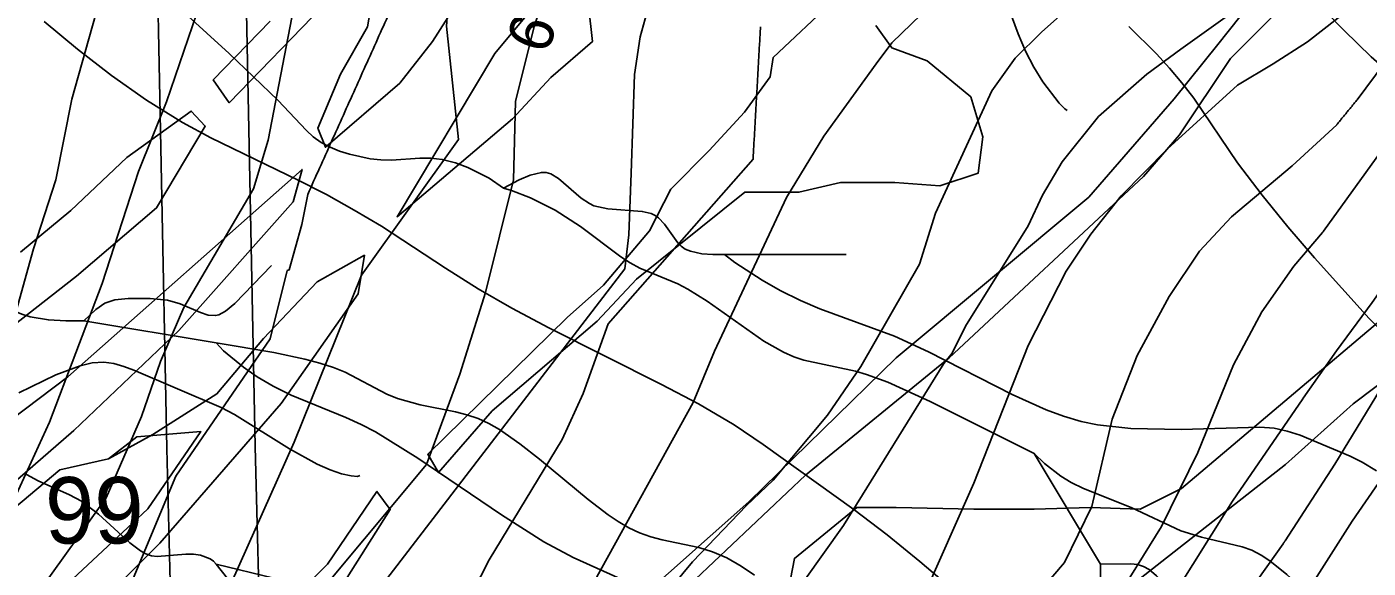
# Model space of a CAD drawing. Extents: x -709584 to -702006, y -1161789 to -1157496.
# Drawn here: x -706934.9 to -706631.4, y -1159697.9 to -1159575.6 of the extents above; entities that cross this region are included whole.
import ezdxf

# ---------------------------------------------------------------- set-up
doc = ezdxf.new("R2010")
doc.units = 0
for name, color, linetype in [('120_vrstevnice hlavní', 7, 'Continuous'), ('121_vrstevnice hlavní_popis', 7, 'Continuous'), ('122_vrstevnice základní', 7, 'Continuous'), ('408_BPEJ_linie', 7, 'Continuous'), ('409_BPEJ_popis', 7, 'Continuous'), ('411_akumulovaný odtok', 7, 'Continuous'), ('419_LPIS PB', 7, 'Continuous'), ('735_OP sítí TI', 7, 'Continuous')]:
    doc.layers.add(name, color=color, linetype=linetype)

msp = doc.modelspace()

# ---------------------------------------------------------------- linework, layer by layer
at = {"layer": '120_vrstevnice hlavní'}
for points in [[(-706872.89, -1159562.85), (-706880.28, -1159601.16), (-706883.6, -1159612.15), (-706899.32, -1159638.99)], [(-706618.07, -1159571.37), (-706627.76, -1159583.84), (-706633.92, -1159592.08)], [(-706638.52, -1159597.69), (-706648.63, -1159606.97), (-706662.3, -1159618.54), (-706669.56, -1159626.26), (-706676.4, -1159636.55), (-706683.66, -1159649.84), (-706689.35, -1159664.23), (-706693.95, -1159683.94), (-706700.11, -1159696.65), (-706709.79, -1159707.92), (-706725.17, -1159728.56), (-706732.95, -1159740.7), (-706742.59, -1159754.29), (-706753.27, -1159765.73)], [(-706974.01, -1159913.97), (-706959.5, -1159902.65), (-706957.59, -1159896.67), (-706956.45, -1159887.7), (-706956.19, -1159861.76), (-706952.75, -1159850.24), (-706950.29, -1159844.74), (-706946.96, -1159839.25), (-706942.77, -1159833.75), (-706922.23, -1159811.18), (-706912.68, -1159799.47), (-706902.41, -1159788.76), (-706888.96, -1159776.61), (-706867.7, -1159755.35), (-706853.38, -1159737.27), (-706841.51, -1159718.03), (-706830.23, -1159696.05), (-706813.74, -1159668.85), (-706808.97, -1159658.44), (-706803.33, -1159642.67), (-706770.56, -1159605.48)], [(-706899.32, -1159638.99), (-706904.62, -1159651.22), (-706908.92, -1159663.65), (-706916.87, -1159682.02), (-706945.07, -1159721.09), (-706950.08, -1159731.18), (-706952.54, -1159739.35), (-706956.02, -1159749.01)]]:
    msp.add_lwpolyline(points, dxfattribs=at)
for points in [[(-706768.88, -1159575.58), (-706770.56, -1159605.48)], [(-706638.48, -1159597.64), (-706633.92, -1159592.08)], [(-706633.92, -1159592.08), (-706633.92, -1159592.08)], [(-706638.52, -1159597.69), (-706638.48, -1159597.64)]]:
    msp.add_open_spline(points, degree=1, dxfattribs=at)
at = {"layer": '122_vrstevnice základní'}
for points in [[(-706619.55, -1159445.89), (-706624.59, -1159454.52), (-706628.86, -1159465.05), (-706631.5, -1159477.96), (-706633.14, -1159491.38), (-706635.55, -1159502.75), (-706641.12, -1159516.75), (-706645.83, -1159525.04), (-706654.26, -1159536.18), (-706662.4, -1159544.04), (-706676.4, -1159555.18), (-706692.69, -1159566.19), (-706699.83, -1159571.9), (-706705.34, -1159576.78), (-706711.29, -1159582.62)], [(-706656.12, -1159449.89), (-706654.69, -1159462.75), (-706654.83, -1159471.9), (-706656.12, -1159481.04), (-706659.55, -1159492.47), (-706668.12, -1159509.61), (-706678.12, -1159524.04), (-706689.55, -1159537.18), (-706697.83, -1159544.61), (-706711.55, -1159554.61), (-706730.35, -1159570.68), (-706739.13, -1159579.22)], [(-706681.48, -1159586.27), (-706673.81, -1159580.61), (-706655.85, -1159567.77), (-706645.98, -1159560.2), (-706632.23, -1159547.55)], [(-706913.96, -1159557.83), (-706918.52, -1159569.99), (-706924.68, -1159591.9), (-706928.3, -1159610.13), (-706933.36, -1159625.75), (-706939.15, -1159646.58), (-706958.53, -1159686.07)], [(-706929.75, -1159664.95), (-706917.8, -1159633.59), (-706909.56, -1159608.28), (-706903.27, -1159592.55), (-706896.41, -1159572.47), (-706892.31, -1159560.48)], [(-706839.29, -1159566.96), (-706839.92, -1159575.4), (-706837.18, -1159601.02), (-706859.16, -1159631.68)], [(-706818.13, -1159569.55), (-706820.06, -1159575.49), (-706824.32, -1159592.45)], [(-706635.18, -1159571.18), (-706645.15, -1159578.94), (-706652.86, -1159583.9), (-706660.95, -1159588.78)], [(-706794.58, -1159572.43), (-706796.07, -1159577.85), (-706797.41, -1159586.38), (-706798.12, -1159608.68), (-706798.7, -1159622.57), (-706799.57, -1159630.23), (-706855.11, -1159702.56)], [(-706952.21, -1159904.95), (-706947.42, -1159896.51), (-706940.55, -1159881.92), (-706933.99, -1159865.49), (-706929.6, -1159854.58), (-706922.8, -1159840.69), (-706915.86, -1159831.43), (-706891.85, -1159809.01), (-706882.16, -1159798.74), (-706861.91, -1159773), (-706835.29, -1159741.32), (-706818.95, -1159719.77), (-706806.37, -1159700.68), (-706784.09, -1159660.47), (-706779.32, -1159648.89), (-706762.97, -1159614.18), (-706754.58, -1159600.29), (-706742.72, -1159583.95), (-706739.13, -1159579.22)], [(-706711.29, -1159582.62), (-706716.52, -1159590.02), (-706729.27, -1159617.65), (-706732.89, -1159629.22), (-706746.19, -1159652.36), (-706753.71, -1159663.36), (-706766.04, -1159678), (-706772.08, -1159683.75), (-706784.23, -1159696.48), (-706794.79, -1159709.21), (-706814.03, -1159741.03), (-706835.87, -1159772.28), (-706855.98, -1159798.89), (-706881.31, -1159828.32), (-706900.75, -1159847.56), (-706912.26, -1159860.91), (-706920.62, -1159874.8), (-706930.78, -1159890.2), (-706937.79, -1159902.61)], [(-706681.49, -1159586.27), (-706692.4, -1159595.86), (-706700.63, -1159606.08), (-706705.11, -1159613.6), (-706708.3, -1159620.54), (-706722.47, -1159643.25), (-706725.51, -1159649.33), (-706727.39, -1159651.64), (-706750.1, -1159688.24), (-706759.07, -1159700.82), (-706772.95, -1159722.08), (-706801.59, -1159771.7), (-706804.05, -1159776.9), (-706918.39, -1159887.65)], [(-706660.95, -1159588.78), (-706676.91, -1159603.19), (-706687.32, -1159613.74), (-706694.12, -1159622.42), (-706699.76, -1159630.81), (-706708.3, -1159647.59), (-706720.59, -1159678.69), (-706732.31, -1159705.02), (-706739.83, -1159719.19), (-706748.51, -1159733.94), (-706757.19, -1159745.23), (-706856.87, -1159839.11), (-706882.04, -1159862.88)], [(-706824.32, -1159592.45), (-706824.73, -1159610.13), (-706831.1, -1159635.59), (-706836.89, -1159654.1), (-706844.41, -1159674.5), (-706900.91, -1159742.16)], [(-706603.83, -1159595.77), (-706606.42, -1159599.69), (-706611.8, -1159607.89), (-706617.65, -1159618.43), (-706624.82, -1159629.82), (-706630.53, -1159637.86), (-706638.54, -1159648.76), (-706646.09, -1159659.46)], [(-706619.83, -1159593.89), (-706626.63, -1159601.15), (-706641.48, -1159621.72)], [(-706584.55, -1159598.12), (-706595.29, -1159608.85), (-706599.42, -1159614.83), (-706608.23, -1159627.56), (-706625.64, -1159652.63), (-706638.98, -1159674.38), (-706650.22, -1159691.76)], [(-706561.39, -1159600.96), (-706582.1, -1159618.78), (-706599.57, -1159636.08), (-706623.11, -1159670.05), (-706635.01, -1159687.28), (-706645.59, -1159703.84), (-706653.08, -1159715.45)], [(-706901.17, -1159677.14), (-706879.83, -1159646.11), (-706875.94, -1159630.67), (-706875.51, -1159630.52), (-706872.61, -1159620.25), (-706871.31, -1159613.46)], [(-706641.71, -1159622.03), (-706648.2, -1159629.69), (-706655.46, -1159639.98), (-706661.87, -1159651.98), (-706669.97, -1159671.75), (-706678.18, -1159688.49), (-706689.43, -1159706.58), (-706708.71, -1159729.47), (-706721.94, -1159748.41)], [(-706960.82, -1159783.52), (-706914.82, -1159743.55), (-706905.88, -1159735.39), (-706888.52, -1159701.16), (-706874.35, -1159669.43), (-706859.16, -1159631.68)], [(-706892.81, -1159962.06), (-706882.86, -1159946.78), (-706873.18, -1159931.12), (-706865.1, -1159915.53), (-706860.46, -1159904.12), (-706855.16, -1159893.55), (-706849.04, -1159883.65), (-706840.93, -1159873.62), (-706830.14, -1159862.79), (-706811.17, -1159847.63), (-706780.23, -1159821.28), (-706758.68, -1159803.4), (-706742.7, -1159790.44), (-706728.56, -1159778.47), (-706712.33, -1159760.5), (-706701.57, -1159744.25), (-706688.46, -1159725.96), (-706675.77, -1159704.54), (-706662.08, -1159682.75), (-706646.22, -1159659.65)], [(-706981.32, -1159751.6), (-706967.44, -1159731.67), (-706952.48, -1159712.24), (-706937.99, -1159683.03), (-706929.75, -1159664.95)], [(-706901.17, -1159677.14), (-706910.8, -1159700.24), (-706935.97, -1159748.99), (-706942.48, -1159760.41), (-706967.57, -1159781.44), (-706984.86, -1159798.1)], [(-706650.66, -1159692.43), (-706660.45, -1159706.17), (-706665.61, -1159714.65), (-706676.19, -1159731.72), (-706691.34, -1159755.31), (-706705.07, -1159773.41), (-706716.39, -1159786.43), (-706730.17, -1159799.55), (-706770.72, -1159830.91), (-706789.82, -1159844.1), (-706814.32, -1159865.65), (-706827.19, -1159878.59), (-706833.7, -1159887.12), (-706843.68, -1159904.48), (-706859.29, -1159932.03), (-706872.34, -1159951.47)]]:
    msp.add_lwpolyline(points, dxfattribs=at)
for points in [[(-706871.31, -1159613.46), (-706849.81, -1159565.68)], [(-706739.13, -1159579.22), (-706739.13, -1159579.22)], [(-706711.29, -1159582.62), (-706711.29, -1159582.62)], [(-706681.48, -1159586.27), (-706681.49, -1159586.27)], [(-706660.95, -1159588.78), (-706660.95, -1159588.78)], [(-706641.48, -1159621.72), (-706641.71, -1159622.03)], [(-706646.22, -1159659.65), (-706646.09, -1159659.46)], [(-706650.22, -1159691.76), (-706650.66, -1159692.43)]]:
    msp.add_open_spline(points, degree=1, dxfattribs=at)
at = {"layer": '408_BPEJ_linie'}
msp.add_lwpolyline([(-706937, -1159712), (-706907.5, -1159684.5), (-706895.5, -1159667), (-706909.98, -1159668.22), (-706916.4, -1159673.2), (-706927.4, -1159675.7), (-706941.2, -1159687.2)], dxfattribs=at)
at = {"layer": '411_akumulovaný odtok'}
for p, q in [((-706749.49, -1159627), (-706776.99, -1159627)), ((-706891.99, -1159647), (-706921.99, -1159642)), ((-706691.99, -1159697), (-706706.99, -1159672))]:
    msp.add_line(p, q, dxfattribs=at)
for points in [[(-706579.49, -1159629.5), (-706583.27, -1159624.18), (-706589.17, -1159616.82), (-706592.75, -1159612.79), (-706596.59, -1159608.78), (-706600.53, -1159604.99), (-706604.42, -1159601.59), (-706608.08, -1159598.79), (-706617.81, -1159592.6), (-706620.99, -1159590.44), (-706624.32, -1159587.9), (-706630.69, -1159582.34), (-706636.82, -1159576.42), (-706648.8, -1159564.13), (-706731.99, -1159477)], [(-706826.99, -1159612), (-706830.25, -1159609.8), (-706835.07, -1159607.36), (-706837.91, -1159606.3), (-706840.87, -1159605.54), (-706843.44, -1159605.24), (-706845.93, -1159605.22), (-706852.38, -1159605.72), (-706854.77, -1159605.66), (-706857.16, -1159605.39), (-706861.86, -1159604.37), (-706864.11, -1159603.65), (-706866.26, -1159602.77), (-706868.26, -1159601.72), (-706870.07, -1159600.45), (-706871.61, -1159598.97), (-706878.05, -1159592.16), (-706889.06, -1159581.63), (-706926.99, -1159547)], [(-706710.61, -1159715.33), (-706732.81, -1159696.42), (-706740.22, -1159690.39), (-706747.73, -1159684.65), (-706768.26, -1159669.95), (-706774.87, -1159665.55), (-706782.93, -1159660.8), (-706791.25, -1159656.37), (-706816.76, -1159643.62), (-706825.15, -1159639.15), (-706832.72, -1159634.75), (-706840.11, -1159630.12), (-706854.63, -1159620.64), (-706860.79, -1159616.97), (-706867.07, -1159613.5), (-706873.46, -1159610.22), (-706893.22, -1159600.68), (-706899.65, -1159597.21), (-706907.8, -1159592.13), (-706915.7, -1159586.55), (-706923.4, -1159580.6), (-706930.96, -1159574.39)], [(-706699.49, -1159594.5), (-706700.06, -1159594.11), (-706701.29, -1159592.83), (-706704.99, -1159588.01), (-706707.05, -1159584.68), (-706708.91, -1159581.05), (-706710.59, -1159577.13), (-706712.08, -1159573.09)], [(-706594.49, -1159669.5), (-706606.27, -1159662), (-706614.66, -1159656.06), (-706618.91, -1159652.76), (-706623.5, -1159648.88), (-706627.64, -1159645.06), (-706631.17, -1159641.52), (-706643.57, -1159627.81), (-706649.58, -1159620.79), (-706655.42, -1159613.65), (-706660.94, -1159606.3), (-706670.87, -1159591.7), (-706673.53, -1159588.2), (-706676.34, -1159584.88), (-706679.31, -1159581.67), (-706685.54, -1159575.5)], [(-706776.99, -1159627), (-706779.65, -1159627.05), (-706782.17, -1159626.87), (-706784.75, -1159626.3), (-706785.89, -1159625.81), (-706786.85, -1159625.15), (-706787.61, -1159624.4), (-706790.59, -1159620.19), (-706791.94, -1159618.75), (-706792.71, -1159618.2), (-706793.61, -1159617.78), (-706795.61, -1159617.3), (-706803.4, -1159616.72), (-706806.57, -1159615.99), (-706807.56, -1159615.52), (-706809.41, -1159614.27), (-706814.58, -1159609.87), (-706816.34, -1159608.77), (-706817.33, -1159608.47), (-706818.44, -1159608.46), (-706820.95, -1159609.07), (-706823.46, -1159610.12), (-706826.99, -1159612)], [(-706706.99, -1159672), (-706730.47, -1159660.21), (-706740.05, -1159655.9), (-706744.9, -1159654.13), (-706747.35, -1159653.42), (-706759.11, -1159650.88), (-706761.36, -1159650.15), (-706763.67, -1159649.13), (-706768.12, -1159646.59), (-706780.95, -1159637.57), (-706785.32, -1159634.85), (-706787.57, -1159633.69), (-706796.2, -1159630.11), (-706798.37, -1159628.91), (-706800.46, -1159627.54), (-706809.59, -1159620.71), (-706815.34, -1159617.04), (-706820.94, -1159614.25), (-706825.24, -1159612.53), (-706826.99, -1159612)], [(-706879.49, -1159629.5), (-706887.77, -1159638.08), (-706889.9, -1159639.85), (-706891.38, -1159640.65), (-706892.15, -1159640.84), (-706893.84, -1159640.71), (-706895.6, -1159640.14), (-706900.18, -1159638.18), (-706903.03, -1159637.34), (-706906.98, -1159636.96), (-706911.96, -1159636.94), (-706914.96, -1159637.24), (-706917.19, -1159638.04), (-706919.28, -1159639.42), (-706921.99, -1159642)], [(-706629.54, -1159675.9), (-706632.77, -1159673.95), (-706635.49, -1159672.59), (-706646.8, -1159667.89), (-706649.71, -1159666.94), (-706652.68, -1159666.3), (-706655.9, -1159666.03), (-706673.73, -1159666.57), (-706685.11, -1159666.32), (-706692.63, -1159665.49), (-706696.32, -1159664.74), (-706700.31, -1159663.58), (-706704.23, -1159662.13), (-706711.93, -1159658.68), (-706730.9, -1159649), (-706738.57, -1159645.47), (-706755.45, -1159639.28), (-706759.83, -1159637.43), (-706764.41, -1159635.16), (-706768.52, -1159632.83), (-706774.68, -1159628.82), (-706776.99, -1159627)], [(-706921.99, -1159642), (-706926.05, -1159642.04), (-706929.97, -1159641.8), (-706934.11, -1159641.11), (-706936.01, -1159640.53), (-706937.76, -1159639.72), (-706939.21, -1159638.79), (-706943.25, -1159635.79), (-706946.03, -1159634.05), (-706947.51, -1159633.42), (-706949.07, -1159633), (-706952.36, -1159632.65), (-706955.79, -1159632.68), (-706961.05, -1159633.02), (-707006.99, -1159637)], [(-706770.23, -1159699.53), (-706773.26, -1159697.43), (-706776.52, -1159695.58), (-706779.71, -1159694.22), (-706782.84, -1159693.22), (-706791.09, -1159691.52), (-706793.7, -1159690.84), (-706796.22, -1159689.95), (-706798.67, -1159688.79), (-706801.04, -1159687.4), (-706803.35, -1159685.84), (-706807.85, -1159682.43), (-706818.87, -1159673.29), (-706823.34, -1159669.78), (-706827.92, -1159666.61), (-706830.3, -1159665.25), (-706832.76, -1159664.11), (-706835.29, -1159663.24), (-706837.9, -1159662.57), (-706845.85, -1159661), (-706851, -1159659.59), (-706853.42, -1159658.57), (-706862.82, -1159653.62), (-706865.47, -1159652.57), (-706868.55, -1159651.59), (-706871.93, -1159650.7), (-706878.98, -1159649.17), (-706891.99, -1159647)], [(-706799.07, -1159700.98), (-706811.29, -1159695.52), (-706817.89, -1159691.93), (-706827.5, -1159685.87), (-706846.4, -1159673.06), (-706855.98, -1159667.13), (-706859.24, -1159665.41), (-706862.68, -1159663.83), (-706875.05, -1159658.83), (-706879.16, -1159656.8), (-706882.71, -1159654.67), (-706885.82, -1159652.5), (-706890.37, -1159648.76), (-706891.99, -1159647)], [(-706859.49, -1159677), (-706860.07, -1159677.17), (-706861.51, -1159677.04), (-706863.63, -1159676.57), (-706866.26, -1159675.7), (-706869.14, -1159674.44), (-706875.45, -1159670.92), (-706887.9, -1159663.15), (-706890.9, -1159661.59), (-706910.65, -1159653.16), (-706912.92, -1159652.3), (-706915.17, -1159651.67), (-706917.45, -1159651.37), (-706920.09, -1159651.54), (-706922.78, -1159652.15), (-706928.26, -1159654.24), (-706936.66, -1159658.28)], [(-706604.49, -1159744.5), (-706644.22, -1159704.48), (-706649.77, -1159699.34), (-706653.62, -1159696.28), (-706655.64, -1159694.97), (-706657.75, -1159693.88), (-706659.92, -1159693.06), (-706669.13, -1159690.88), (-706673.75, -1159689.44), (-706685.05, -1159684.24), (-706695.83, -1159679.9), (-706698.56, -1159678.53), (-706700.9, -1159677.1), (-706704.65, -1159674.29), (-706706.99, -1159672)], [(-706891.99, -1159697), (-706892.6, -1159696.3), (-706893.36, -1159695.81), (-706895.57, -1159694.96), (-706897.14, -1159694.73), (-706898.85, -1159694.72), (-706905.37, -1159695.3), (-706906.66, -1159695.15), (-706907.93, -1159694.71), (-706909.15, -1159694.02), (-706911.54, -1159692.22), (-706918.63, -1159685.71), (-706922.46, -1159682.79), (-706925.19, -1159681.31), (-706932.27, -1159678.16), (-706934.9, -1159676.72)], [(-706836.99, -1159722), (-706845.8, -1159716.05), (-706850.09, -1159713.63), (-706852.25, -1159712.81), (-706853.41, -1159712.53), (-706858.18, -1159711.87), (-706860.48, -1159711.39), (-706862.55, -1159710.52), (-706865.26, -1159708.54), (-706870.47, -1159703.96), (-706873.37, -1159702.1), (-706875.55, -1159701.2), (-706878.99, -1159700.15), (-706891.99, -1159697)], [(-706831.99, -1159747), (-706845.25, -1159733.54), (-706848.7, -1159730.41), (-706851.14, -1159728.58), (-706852.44, -1159727.8), (-706855.25, -1159726.55), (-706865.79, -1159723.46), (-706868.71, -1159722.45), (-706871.42, -1159721.11), (-706872.66, -1159720.24), (-706874.94, -1159718.18), (-706878.09, -1159714.66), (-706891.99, -1159697)], [(-706674.49, -1159719.5), (-706688.56, -1159709.54), (-706690.44, -1159708.05), (-706691.21, -1159707.22), (-706691.73, -1159706.25), (-706692.05, -1159704.54), (-706691.99, -1159697)], [(-706659.49, -1159712), (-706664.19, -1159712.01), (-706666.02, -1159711.74), (-706667.4, -1159711.17), (-706670.21, -1159708.82), (-706679.3, -1159699.65), (-706680.98, -1159698.23), (-706682.2, -1159697.51), (-706683.57, -1159697.1), (-706685.11, -1159696.93), (-706691.99, -1159697)]]:
    msp.add_lwpolyline(points, dxfattribs=at)
at = {"layer": '419_LPIS PB'}
for points in [[(-706591.64, -1159486.84), (-706665.38, -1159579.53), (-706675.26, -1159591.88), (-706694.6, -1159614.1), (-706738.2, -1159650.4), (-706771.5, -1159682.9), (-706798.4, -1159706.8), (-706807.4, -1159716.6), (-706832.4, -1159743.2), (-706845.8, -1159748.6), (-706853.2, -1159754), (-706862.5, -1159766.7), (-706884.7, -1159784.8), (-706914.9, -1159802.9), (-706944.4, -1159822.4)], [(-706855.8, -1159564.2), (-706857.8, -1159575.6), (-706863.9, -1159586.3), (-706869, -1159598.5), (-706867.3, -1159602.8), (-706850.5, -1159588.3), (-706843.1, -1159578.9), (-706827.7, -1159554.8)], [(-706947, -1159847.9), (-706930.9, -1159840.5), (-706917.96, -1159829.34), (-706909.5, -1159821.7), (-706899.27, -1159809.89), (-706882.59, -1159798.89), (-706869.2, -1159796.9), (-706855.2, -1159778.1), (-706843.1, -1159767.4), (-706837.1, -1159755.3), (-706824.3, -1159745.2), (-706803.5, -1159719.6), (-706787.7, -1159704.3), (-706758.7, -1159676.9), (-706726.2, -1159650.4), (-706682.2, -1159609.4), (-706674.1, -1159600), (-706662.56, -1159582.7), (-706642.45, -1159562.59)], [(-706812.9, -1159562.2), (-706829, -1159581.6), (-706851.1, -1159618.5), (-706825, -1159596.4), (-706816.3, -1159587), (-706806.9, -1159578.9), (-706807.79, -1159570.82)], [(-706879.8, -1159574.3), (-706892.67, -1159587.54), (-706889.06, -1159592.74), (-706867.9, -1159570.9)], [(-706752.22, -1159569.48), (-706765.98, -1159582.52), (-706766.71, -1159586.87), (-706772.5, -1159594.84), (-706780.47, -1159603.54), (-706789.17, -1159612.23), (-706793.97, -1159621.68), (-706804.38, -1159633.97), (-706812.63, -1159641.25), (-706844.14, -1159672.15), (-706841.76, -1159676.33), (-706829.58, -1159662.32), (-706805.81, -1159642.06), (-706796.94, -1159632.61), (-706772.4, -1159612.9), (-706760.19, -1159612.95), (-706750.77, -1159610.78), (-706738.45, -1159610.78), (-706728.31, -1159611.51), (-706719.61, -1159608.61), (-706718.6, -1159600.4), (-706721.3, -1159591.4), (-706731.2, -1159583.25), (-706739.17, -1159580.35), (-706742.8, -1159575.28)], [(-706941.7, -1159646), (-706923.6, -1159631.9), (-706905.5, -1159616.5), (-706894.5, -1159598.02), (-706897.67, -1159594.62), (-706912.2, -1159605.1), (-706924.9, -1159617.1), (-706936.3, -1159626.5)], [(-706938.7, -1159679.4), (-706924.2, -1159666.8), (-706900.5, -1159644.2), (-706874.6, -1159615.1), (-706872.6, -1159607.8), (-706925.6, -1159654.7), (-706941.7, -1159666.8)], [(-706602.99, -1159620.21), (-706673.6, -1159679.9), (-706683, -1159684.6), (-706694.2, -1159684.2), (-706707, -1159684.6), (-706720.6, -1159684.6), (-706738.2, -1159684.2), (-706747.1, -1159684.2), (-706761.2, -1159695.7), (-706763, -1159705.1), (-706763, -1159717.9), (-706765.5, -1159731.2), (-706771.1, -1159739.7), (-706779.6, -1159749.5), (-706788.2, -1159757.7), (-706815.5, -1159779.5), (-706836.9, -1159801.2), (-706835.6, -1159816.2), (-706828.8, -1159814.5), (-706650.1, -1159674.5), (-706634.8, -1159660.8), (-706620.4, -1159649.9)], [(-706940.3, -1159722.4), (-706920.2, -1159707.7), (-706904.8, -1159692.3), (-706877.3, -1159660.7), (-706859.9, -1159635.9), (-706858.5, -1159627.2), (-706869.2, -1159633.2), (-706881.3, -1159646), (-706891.86, -1159658.55), (-706906.33, -1159667.72), (-706916.4, -1159673.2), (-706927.4, -1159675.7), (-706941.2, -1159687.2)], [(-706936.18, -1159773.75), (-706922.08, -1159768.93), (-706902.1, -1159750.6), (-706883.75, -1159730.52), (-706870.34, -1159712.53), (-706852.62, -1159684.65), (-706855.67, -1159680.55), (-706866.82, -1159697), (-706877.4, -1159707.59), (-706901.39, -1159727.34), (-706943.56, -1159758.11)]]:
    msp.add_lwpolyline(points, dxfattribs=at)
at = {"layer": '735_OP sítí TI'}
for points in [[(-706890.9, -1160211.71), (-706893.24, -1160121.95), (-706895.97, -1160030.39), (-706898.81, -1159867.84), (-706900.66, -1159770.33), (-706903.19, -1159670.86), (-706905.78, -1159542.43), (-706907.99, -1159419.91), (-706892.79, -1159373.15), (-706876.98, -1159324.93), (-706804.64, -1159203.21), (-706740.99, -1159097), (-706691.31, -1159013.46)], [(-706870.8, -1160215.44), (-706873.24, -1160121.39), (-706875.97, -1160029.91), (-706878.81, -1159867.48), (-706880.66, -1159769.89), (-706883.19, -1159670.4), (-706885.78, -1159542.05), (-706887.93, -1159422.91), (-706873.77, -1159379.35), (-706858.66, -1159333.25), (-706787.46, -1159213.45), (-706723.81, -1159107.26), (-706674.12, -1159023.69)]]:
    msp.add_lwpolyline(points, dxfattribs=at)

# ---------------------------------------------------------------- texts
at = {"layer": '121_vrstevnice hlavní_popis'}
msp.add_text('606', height=10, rotation=70.7639, dxfattribs=at).set_placement((-706817.2, -1159582.05))
at = {"layer": '409_BPEJ_popis'}
msp.add_text('99', height=15, dxfattribs=at).set_placement((-706930.75, -1159692.33))

doc.saveas('drawing.dxf')
